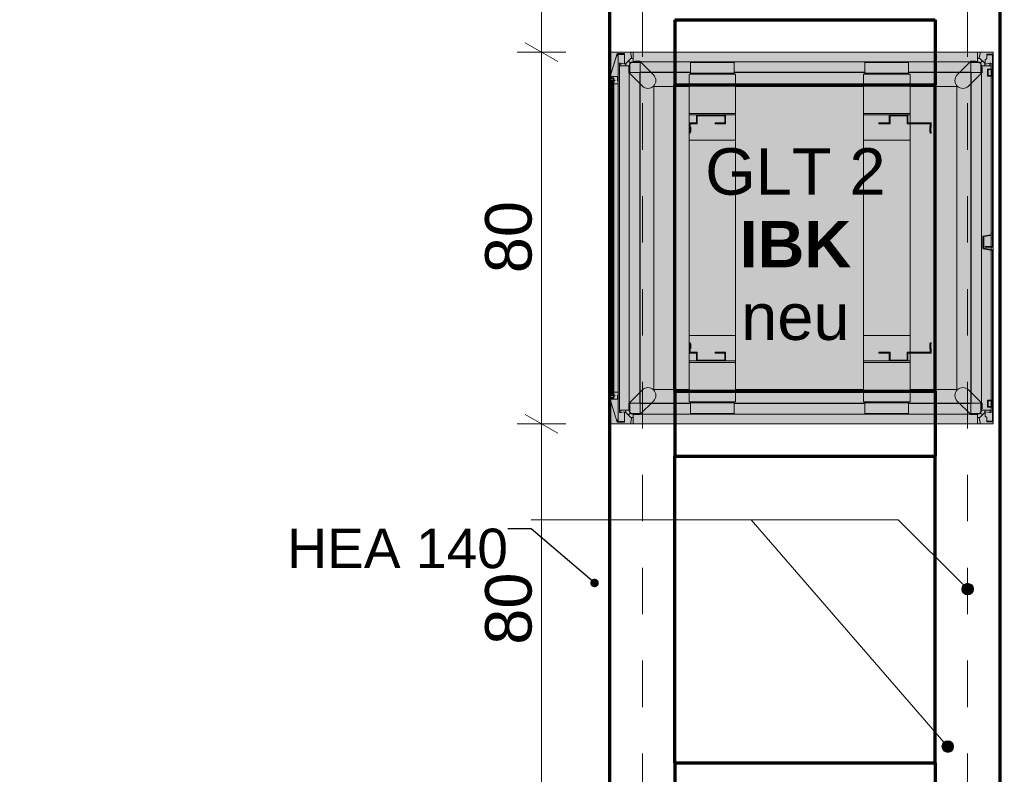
# Model space of a CAD drawing. Header units: metres. Extents: x -4 to 100, y -11 to 17.
# Tile 314 of 656: x 34.23 to 36.35, y 1.85 to 3.47. Entities that reach past the tile are written whole.
import ezdxf

# ---------------------------------------------------------------- set-up
doc = ezdxf.new("R2010")
doc.units = ezdxf.units.M
doc.header["$MEASUREMENT"] = 0
doc.linetypes.add('Achse', pattern=[0.2, 0.1, -0.05, 0, -0.05])
doc.linetypes.add('Wipeout_Contour', pattern=[1, 0, -1])
for name, color, linetype in [('152 - Bemaßung_ Beschriftung.Ausbau', 7, 'Continuous'), ('653 - Abdeckung.TB Verkofferung', 7, 'Continuous'), ('Neubau_152 - Bemaßung_ Beschriftung.Ausbau', 7, 'Continuous'), ('Neubau_612 - Struktur.Stahlbau', 7, 'Continuous'), ('Neubau_701 - Einrichtung.Möbel', 7, 'Continuous')]:
    doc.layers.add(name, color=color, linetype=linetype)
doc.styles.add('ERSTELLTER_STIL_2', font='txt')
doc.dimstyles.new('ERSTELLTER_STIL__3', dxfattribs={"dimtxt": 0.1, "dimasz": 0.0532, "dimexe": 0.18, "dimexo": 0.0625, "dimgap": 0, "dimtad": 1, "dimzin": 0, "dimdsep": 46, "dimtxsty": 'ERSTELLTER_STIL_2', "dimblk": 'ARROWHEAD_2', "dimblk1": 'ARROWHEAD_2', "dimblk2": 'ARROWHEAD_2', "dimcen": 0.09, "dimse1": 1, "dimse2": 1, "dimclrd": 7, "dimclre": 7, "dimclrt": 7, "dimazin": 0, "dimtfac": 1, "dimtdec": 4, "dimtmove": 0, "dimatfit": 3, "dimfxl": 1, "dimtolj": 1, "dimtzin": 0, "dimarcsym": 0})
doc.dimstyles.new('ERSTELLTER_STIL__5', dxfattribs={"dimtxt": 0.1, "dimasz": 0.0532, "dimexe": 0.18, "dimexo": 0.0625, "dimgap": 0, "dimtad": 1, "dimtih": 1, "dimtoh": 1, "dimzin": 0, "dimdsep": 46, "dimtxsty": 'ERSTELLTER_STIL_2', "dimblk": 'ARROWHEAD_2', "dimblk1": 'ARROWHEAD_2', "dimblk2": 'ARROWHEAD_2', "dimcen": 0.09, "dimse1": 1, "dimse2": 1, "dimclrd": 7, "dimclre": 7, "dimclrt": 7, "dimazin": 0, "dimtfac": 1, "dimtdec": 4, "dimtmove": 0, "dimatfit": 3, "dimfxl": 1, "dimtolj": 1, "dimtzin": 0, "dimarcsym": 0})
doc.dimstyles.new('ERSTELLTER_STIL__8', dxfattribs={"dimtxt": 0.18, "dimasz": 0.03648, "dimexe": 0.18, "dimexo": 0.0625, "dimgap": 0, "dimtad": 0, "dimtih": 1, "dimtoh": 1, "dimdec": 4, "dimzin": 0, "dimdsep": 46, "dimcen": 0.09, "dimadec": 0, "dimazin": 0, "dimtfac": 1, "dimtdec": 4, "dimtmove": 0, "dimatfit": 3, "dimldrblk": 'ARROWHEAD_11', "dimfxl": 1, "dimtolj": 1, "dimtzin": 0, "dimarcsym": 0})

# ---------------------------------------------------------------- blocks, each defined once
blk = doc.blocks.new('ARROWHEAD_11')
at = {"color": 0, "linetype": 'Continuous', "lineweight": 0}
blk.add_line((0, 0), (-1, 0), dxfattribs=at)
at = {"color": 0, "linetype": 'Continuous', "lineweight": 0, "const_width": 0.25, "flags": 128}
blk.add_lwpolyline([(-0.125, 0, 1), (0.125, 0, 1)], format="xyb", close=True, dxfattribs=at)
blk = doc.blocks.new('*D494')
at = {"layer": '152 - Bemaßung_ Beschriftung.Ausbau', "color": 7, "linetype": 'Continuous', "lineweight": 5}
for p, q in [((29.42, -4.6125), (29.42, -4.5075)), ((29.2802, -4.525), (29.2398, -4.595)), ((29.4402, -4.525), (29.3998, -4.595)), ((29.26, -4.56), (29.42, -4.56)), ((29.42, -4.56), (36.46, -4.56))]:
    blk.add_line(p, q, dxfattribs=at)
blk = doc.blocks.new('ARROWHEAD_2')
at = {"color": 0, "linetype": 'Continuous', "lineweight": 0}
for p, q in [((-0.378, -0.655), (0.378, 0.655)), ((0, 0), (-1, 0))]:
    blk.add_line(p, q, dxfattribs=at)
blk = doc.blocks.new('*D495')
at = {"layer": '152 - Bemaßung_ Beschriftung.Ausbau', "color": 7, "linetype": 'Continuous', "lineweight": 5}
for p, q in [((36.46, -4.6125), (36.46, -4.5075)), ((29.4402, -4.525), (29.3998, -4.595)), ((36.4802, -4.525), (36.4398, -4.595)), ((29.42, -4.56), (36.46, -4.56)), ((36.46, -4.56), (36.6, -4.56))]:
    blk.add_line(p, q, dxfattribs=at)
at = {"layer": '152 - Bemaßung_ Beschriftung.Ausbau', "color": 7, "lineweight": 5, "char_height": 0.1, "attachment_point": 7, "style": 'ERSTELLTER_STIL_2'}
for s, insert in [('\\A1;{\\pql;\\fArial|b0|i0|c0|p38;7,04}', (32.7311, -4.54)), ('\\A1;{\\pql;\\fArial|b0|i0|c0|p38;14}', (36.288, -4.54))]:
    blk.add_mtext(s, dxfattribs=dict(at, insert=insert))
blk = doc.blocks.new('*D651')
at = {"layer": '152 - Bemaßung_ Beschriftung.Ausbau', "color": 7, "linetype": 'Continuous', "lineweight": 5}
for p, q in [((36.27, 0.8656), (36.27, 0.9706)), ((36.46, 0.8656), (36.46, 0.9706)), ((36.2902, 0.9531), (36.2498, 0.8831)), ((36.4398, 0.8831), (36.4802, 0.9531)), ((36.27, 0.9181), (36.46, 0.9181)), ((36.46, 0.9181), (36.4942, 0.9181))]:
    blk.add_line(p, q, dxfattribs=at)
blk = doc.blocks.new('*D659')
at = {"layer": '152 - Bemaßung_ Beschriftung.Ausbau', "color": 7, "linetype": 'Continuous', "lineweight": 5}
for p, q in [((35.318, 2.6202), (35.388, 2.5798)), ((35.4055, 2.6), (35.3005, 2.6)), ((35.353, 1.8), (35.353, 2.6)), ((35.318, 1.8202), (35.388, 1.7798)), ((35.4055, 1.8), (35.3005, 1.8))]:
    blk.add_line(p, q, dxfattribs=at)
at = {"layer": '152 - Bemaßung_ Beschriftung.Ausbau', "color": 7, "lineweight": 5, "insert": (35.333, 2.1241), "char_height": 0.1, "attachment_point": 7, "rotation": 90, "style": 'ERSTELLTER_STIL_2'}
blk.add_mtext('\\A1;{\\pql;\\fArial|b0|i0|c0|p38;80}', dxfattribs=at)
blk = doc.blocks.new('*D660')
at = {"layer": '152 - Bemaßung_ Beschriftung.Ausbau', "color": 7, "linetype": 'Continuous', "lineweight": 5}
for p, q in [((35.318, 3.4202), (35.388, 3.3798)), ((35.4055, 3.4), (35.3005, 3.4)), ((35.353, 2.6), (35.353, 3.4)), ((35.318, 2.6202), (35.388, 2.5798)), ((35.4055, 2.6), (35.3005, 2.6))]:
    blk.add_line(p, q, dxfattribs=at)
at = {"layer": '152 - Bemaßung_ Beschriftung.Ausbau', "color": 7, "lineweight": 5, "insert": (35.333, 2.9241), "char_height": 0.1, "attachment_point": 7, "rotation": 90, "style": 'ERSTELLTER_STIL_2'}
blk.add_mtext('\\A1;{\\pql;\\fArial|b0|i0|c0|p38;80}', dxfattribs=at)
blk = doc.blocks.new('*D661')
at = {"layer": '152 - Bemaßung_ Beschriftung.Ausbau', "color": 7, "linetype": 'Continuous', "lineweight": 5}
for p, q in [((35.318, 4.2202), (35.388, 4.1798)), ((35.4055, 4.2), (35.3005, 4.2)), ((35.353, 3.4), (35.353, 4.2)), ((35.318, 3.4202), (35.388, 3.3798)), ((35.4055, 3.4), (35.3005, 3.4))]:
    blk.add_line(p, q, dxfattribs=at)
at = {"layer": '152 - Bemaßung_ Beschriftung.Ausbau', "color": 7, "lineweight": 5, "insert": (35.333, 3.7241), "char_height": 0.1, "attachment_point": 7, "rotation": 90, "style": 'ERSTELLTER_STIL_2'}
blk.add_mtext('\\A1;{\\pql;\\fArial|b0|i0|c0|p38;80}', dxfattribs=at)
blk = doc.blocks.new('*D667')
at = {"layer": '152 - Bemaßung_ Beschriftung.Ausbau', "color": 7, "linetype": 'Continuous', "lineweight": 5}
for p, q in [((32.2106, 5.2102), (32.2806, 5.1698)), ((32.2981, 5.19), (32.1931, 5.19)), ((32.2456, 3.39), (32.2456, 5.19)), ((32.2106, 3.4102), (32.2806, 3.3698)), ((32.2981, 3.39), (32.1931, 3.39))]:
    blk.add_line(p, q, dxfattribs=at)
at = {"layer": '152 - Bemaßung_ Beschriftung.Ausbau', "color": 7, "lineweight": 5, "insert": (32.2256, 4.157), "char_height": 0.1, "attachment_point": 7, "rotation": 90, "style": 'ERSTELLTER_STIL_2'}
blk.add_mtext('\\A1;{\\pql;\\fArial|b0|i0|c0|p38;1,80}', dxfattribs=at)
blk = doc.blocks.new('*D669')
at = {"layer": '152 - Bemaßung_ Beschriftung.Ausbau', "color": 7, "linetype": 'Continuous', "lineweight": 5}
for p, q in [((34.2097, 5.8083), (34.1397, 5.8487)), ((34.1747, 5.8285), (34.1747, 5.8627)), ((34.2272, 5.8285), (34.1222, 5.8285)), ((34.1747, 0.255), (34.1747, 5.8285)), ((34.2272, 0.255), (34.1222, 0.255)), ((34.1397, 0.2752), (34.2097, 0.2348)), ((34.1747, 0.2208), (34.1747, 0.255))]:
    blk.add_line(p, q, dxfattribs=at)
at = {"layer": '152 - Bemaßung_ Beschriftung.Ausbau', "color": 7, "lineweight": 5, "insert": (34.1741, 2.8586), "char_height": 0.1, "attachment_point": 7, "rotation": 90, "style": 'ERSTELLTER_STIL_2'}
blk.add_mtext('\\A1;{\\pql;\\fArial|b0|i0|c0|p38;5,57\\fArial|b0|i0|c0|p38;\\A1{\\H.66x;\\S35^  ;}}', dxfattribs=at)
blk = doc.blocks.new('*D713')
at = {"layer": '152 - Bemaßung_ Beschriftung.Ausbau', "color": 7, "linetype": 'Continuous', "lineweight": 5}
for p, q in [((45.7803, 0.245), (45.7803, 3.72)), ((45.7453, 0.2652), (45.8153, 0.2248)), ((45.8328, 0.245), (45.7278, 0.245)), ((45.7803, 0.005), (45.7803, 0.245)), ((45.7453, 0.0252), (45.8153, -0.0152)), ((45.8328, 0.005), (45.7278, 0.005)), ((45.7803, -0.07), (45.7803, 0.005))]:
    blk.add_line(p, q, dxfattribs=at)
at = {"color": 254, "linetype": 'Wipeout_Contour', "lineweight": 0, "ltscale": 182.403055}
blk.add_wipeout([(45.6694, -0.1053), (45.6694, 0.0635), (45.5265, 0.0635), (45.5265, -0.1053)], dxfattribs=at).dxf.layer = '152 - Bemaßung_ Beschriftung.Ausbau'
at = {"color": 254, "linetype": 'Wipeout_Contour', "lineweight": 0, "ltscale": 182.853328}
blk.add_wipeout([(45.7791, 0.0304), (45.7791, 0.2196), (45.6416, 0.2196), (45.6416, 0.0304)], dxfattribs=at).dxf.layer = '152 - Bemaßung_ Beschriftung.Ausbau'
at = {"layer": '152 - Bemaßung_ Beschriftung.Ausbau', "color": 7, "lineweight": 5, "insert": (45.7603, 0.0491), "char_height": 0.1, "attachment_point": 7, "rotation": 90, "style": 'ERSTELLTER_STIL_2'}
blk.add_mtext('\\A1;{\\pql;\\fArial|b0|i0|c0|p38;24}', dxfattribs=at)
blk = doc.blocks.new('*D714')
at = {"layer": '152 - Bemaßung_ Beschriftung.Ausbau', "color": 7, "linetype": 'Continuous', "lineweight": 5}
for p, q in [((45.7453, 3.7402), (45.8153, 3.6998)), ((45.8328, 3.72), (45.7278, 3.72)), ((45.7803, 0.245), (45.7803, 3.72)), ((45.7453, 0.2652), (45.8153, 0.2248))]:
    blk.add_line(p, q, dxfattribs=at)
at = {"layer": '152 - Bemaßung_ Beschriftung.Ausbau', "color": 7, "lineweight": 5, "char_height": 0.1, "attachment_point": 7, "rotation": 90, "style": 'ERSTELLTER_STIL_2'}
for s, insert in [('\\A1;{\\pql;\\fArial|b0|i0|c0|p38;17\\fArial|b0|i0|c0|p38;\\A1{\\H.66x;\\S5^  ;}}', (45.7614, 3.4979)), ('\\A1;{\\pql;\\fArial|b0|i0|c0|p38;3,47\\fArial|b0|i0|c0|p38;\\A1{\\H.66x;\\S5^  ;}}', (45.7797, 1.7235))]:
    blk.add_mtext(s, dxfattribs=dict(at, insert=insert))

msp = doc.modelspace()

# ---------------------------------------------------------------- hatches: boundary and pattern name
at = {"layer": '152 - Bemaßung_ Beschriftung.Ausbau', "linetype": 'Continuous', "lineweight": 9}
for points in [[(36.2575, 2.2439), (36.2584, 2.2391), (36.2612, 2.2351), (36.2652, 2.2324), (36.27, 2.2314), (36.2748, 2.2324), (36.2788, 2.2351), (36.2815, 2.2391), (36.2825, 2.2439), (36.2815, 2.2487), (36.2788, 2.2528), (36.2748, 2.2555), (36.27, 2.2564), (36.2652, 2.2555), (36.2612, 2.2528), (36.2584, 2.2487)], [(36.2147, 1.9048), (36.2156, 1.9), (36.2183, 1.896), (36.2224, 1.8933), (36.2272, 1.8923), (36.2319, 1.8933), (36.236, 1.896), (36.2387, 1.9), (36.2397, 1.9048), (36.2387, 1.9096), (36.236, 1.9136), (36.2319, 1.9164), (36.2272, 1.9173), (36.2224, 1.9164), (36.2183, 1.9136), (36.2156, 1.9096)]]:
    msp.add_hatch(color=1, dxfattribs=at).paths.add_polyline_path(points)
at = {"layer": '653 - Abdeckung.TB Verkofferung', "linetype": 'Continuous', "lineweight": 0, "true_color": 0x1c1c1c}
msp.add_hatch(color=250, dxfattribs=at).paths.add_polyline_path([(35.4991, 3.4), (36.325, 3.4), (36.325, 2.6), (35.4991, 2.6)])
at = {"layer": '653 - Abdeckung.TB Verkofferung', "linetype": 'Continuous', "lineweight": 13, "true_color": 0x737373}
for points in [[(35.594, 3.351), (35.5648, 3.3803), (35.5547, 3.3803, 0.442652), (35.5407, 3.367), (35.5407, 3.3562), (35.57, 3.327, 1)], [(36.2476, 3.351), (36.2769, 3.3803), (36.287, 3.3803, -0.442652), (36.3009, 3.367), (36.3009, 3.3562), (36.2717, 3.327, -1)], [(35.594, 2.6489), (35.5648, 2.6196), (35.5547, 2.6196, -0.442652), (35.5407, 2.6329), (35.5407, 2.6437), (35.57, 2.6729, -1)], [(36.2476, 2.6489), (36.2769, 2.6196), (36.287, 2.6196, 0.442652), (36.3009, 2.6329), (36.3009, 2.6437), (36.2717, 2.6729, 1)]]:
    msp.add_hatch(color=8, dxfattribs=at).paths.add_polyline_path(points)

# ---------------------------------------------------------------- linework, layer by layer
at = {"layer": '152 - Bemaßung_ Beschriftung.Ausbau', "color": 1, "linetype": 'Continuous', "lineweight": 9, "flags": 128}
for points in [[(35.3308, 2.3934), (36.1205, 2.3934), (36.2612, 2.2528)], [(35.8043, 2.3934), (36.219, 1.9143)]]:
    msp.add_lwpolyline(points, dxfattribs=at)
at = {"layer": '152 - Bemaßung_ Beschriftung.Ausbau', "color": 1, "linetype": 'Continuous', "lineweight": 9}
for centre in [(36.27, 2.2439), (36.2272, 1.9048)]:
    msp.add_circle(centre, 0.0125, dxfattribs=at)
at = {"layer": '653 - Abdeckung.TB Verkofferung', "color": 1, "linetype": 'Continuous', "lineweight": 18, "flags": 128}
msp.add_lwpolyline([(35.4991, 3.4), (36.325, 3.4), (36.325, 2.6), (35.4991, 2.6)], close=True, dxfattribs=at)
for points in [[(35.594, 3.351), (35.5648, 3.3803), (35.5547, 3.3803, 0.442652), (35.5407, 3.367), (35.5407, 3.3562), (35.57, 3.327, 1)], [(36.2476, 3.351), (36.2769, 3.3803), (36.287, 3.3803, -0.442652), (36.3009, 3.367), (36.3009, 3.3562), (36.2717, 3.327, -1)], [(35.594, 2.6489), (35.5648, 2.6196), (35.5547, 2.6196, -0.442652), (35.5407, 2.6329), (35.5407, 2.6437), (35.57, 2.6729, -1)], [(36.2476, 2.6489), (36.2769, 2.6196), (36.287, 2.6196, 0.442652), (36.3009, 2.6329), (36.3009, 2.6437), (36.2717, 2.6729, 1)]]:
    msp.add_lwpolyline(points, format="xyb", close=True, dxfattribs=at)
at = {"layer": 'Neubau_612 - Struktur.Stahlbau', "color": 1, "linetype": 'Continuous', "lineweight": 70}
for p, q in [((35.5, 0.39), (35.5, 5.41)), ((36.34, 0.39), (36.34, 5.41)), ((35.64, 3.47), (36.2, 3.47)), ((35.64, 3.47), (35.64, 3.33)), ((36.2, 3.47), (36.2, 3.33)), ((35.64, 2.67), (35.64, 3.33)), ((35.64, 3.33), (36.2, 3.33)), ((36.2, 2.67), (36.2, 3.33)), ((35.64, 2.67), (36.2, 2.67)), ((35.64, 2.67), (35.64, 2.53)), ((36.2, 2.67), (36.2, 2.53)), ((35.64, 1.87), (35.64, 2.53)), ((35.64, 2.53), (36.2, 2.53)), ((36.2, 1.87), (36.2, 2.53)), ((35.64, 1.87), (36.2, 1.87)), ((35.64, 1.87), (35.64, 1.73)), ((36.2, 1.87), (36.2, 1.73))]:
    msp.add_line(p, q, dxfattribs=at)
at = {"layer": 'Neubau_612 - Struktur.Stahlbau', "color": 1, "linetype": 'Achse', "lineweight": 9}
for p, q in [((35.57, 0.39), (35.57, 5.41)), ((36.27, 0.39), (36.27, 5.41)), ((35.57, 3.4), (36.27, 3.4)), ((35.57, 2.6), (36.27, 2.6))]:
    msp.add_line(p, q, dxfattribs=at)
at = {"layer": 'Neubau_701 - Einrichtung.Möbel', "color": 1, "linetype": 'Continuous', "lineweight": 13}
for p, q in [((35.5158, 3.3971), (35.4991, 3.3436)), ((35.5316, 3.3971), (35.5158, 3.3971)), ((35.5158, 3.3971), (35.5158, 3.3971)), ((35.5181, 3.3951), (35.5181, 3.3921)), ((35.5311, 3.3951), (35.5316, 3.3951)), ((35.5316, 3.3971), (35.5316, 3.3951)), ((35.5316, 3.3746), (35.5316, 3.3951)), ((36.2915, 3.4), (35.5501, 3.4)), ((36.311, 3.3864), (36.311, 3.3943)), ((36.3145, 3.3943), (36.3145, 3.3958)), ((36.325, 3.3958), (36.325, 3.3437)), ((35.5211, 2.629), (35.5211, 3.3709)), ((35.5238, 3.376), (35.5238, 3.3709)), ((35.5347, 3.3709), (35.5347, 3.376)), ((35.5399, 3.3812), (35.5431, 3.378)), ((35.5651, 3.378), (35.5431, 3.378)), ((35.5431, 3.378), (35.5431, 3.3559)), ((35.5438, 3.3758), (35.5431, 3.3747)), ((35.5452, 3.3772), (35.5438, 3.3758)), ((35.5457, 3.387), (35.5451, 3.3864)), ((35.5501, 3.3864), (35.5451, 3.3864)), ((35.5463, 3.378), (35.5452, 3.3772)), ((35.5651, 3.3795), (36.2765, 3.3795)), ((35.6737, 3.3549), (35.6737, 3.378)), ((35.7677, 3.378), (35.6737, 3.378)), ((35.7677, 3.3549), (35.7677, 3.378)), ((36.0489, 3.3549), (36.0489, 3.378)), ((36.143, 3.378), (36.0489, 3.378)), ((36.143, 3.378), (36.143, 3.3549)), ((36.2986, 3.378), (36.2765, 3.378)), ((36.2966, 3.3864), (36.2915, 3.3864)), ((36.2964, 3.3772), (36.2953, 3.378)), ((36.2978, 3.3758), (36.2964, 3.3772)), ((36.2986, 3.3747), (36.2978, 3.3758)), ((36.3017, 3.3812), (36.2986, 3.378)), ((36.2986, 3.3559), (36.2986, 3.378)), ((36.3076, 3.3753), (36.3069, 3.376)), ((36.3069, 3.3709), (36.3069, 3.376)), ((36.311, 3.3864), (36.308, 3.3834)), ((36.308, 3.3834), (36.308, 3.3749)), ((36.3178, 3.376), (36.3178, 3.3709)), ((36.3206, 3.3709), (36.3206, 3.3637)), ((35.5416, 2.644), (35.5416, 3.3559)), ((35.5643, 3.3559), (35.5651, 3.3559)), ((35.5643, 2.644), (35.5643, 3.3559)), ((35.5651, 3.3567), (35.6737, 3.3567)), ((35.5651, 3.3559), (35.5651, 3.3567)), ((35.5651, 3.3559), (35.6737, 3.3559)), ((35.5651, 2.644), (35.5651, 3.3559)), ((35.6707, 3.3529), (35.6737, 3.3529)), ((35.6707, 3.2678), (35.6707, 3.3529)), ((35.6737, 3.3529), (35.6737, 3.3549)), ((35.7677, 3.3549), (35.6737, 3.3549)), ((35.7677, 3.3529), (35.6737, 3.3529)), ((35.7677, 3.3567), (36.0489, 3.3567)), ((35.7677, 3.3559), (36.0489, 3.3559)), ((35.7677, 3.3549), (35.7677, 3.3529)), ((35.7707, 3.3529), (35.7677, 3.3529)), ((35.7707, 3.2678), (35.7707, 3.3529)), ((36.0489, 3.3529), (36.0459, 3.3529)), ((36.0459, 3.3529), (36.0459, 3.2678)), ((36.0489, 3.3529), (36.0489, 3.3549)), ((36.143, 3.3549), (36.0489, 3.3549)), ((36.0489, 3.3529), (36.143, 3.3529)), ((36.143, 3.3567), (36.2765, 3.3567)), ((36.143, 3.3559), (36.2765, 3.3559)), ((36.143, 3.3549), (36.143, 3.3529)), ((36.146, 3.3529), (36.143, 3.3529)), ((36.146, 3.3529), (36.146, 3.2678)), ((36.2765, 3.3567), (36.2765, 3.3559)), ((36.2765, 3.3559), (36.2773, 3.3559)), ((36.2765, 3.3559), (36.2765, 2.644)), ((36.2773, 3.3559), (36.2773, 2.644)), ((36.3001, 3.3559), (36.3001, 2.644)), ((36.3206, 3.3625), (36.3206, 3.35)), ((36.3206, 3.3487), (36.3206, 3.01)), ((36.3235, 3.3637), (36.3235, 3.3487)), ((35.4991, 3.3436), (35.4991, 3.3316)), ((35.4996, 3.3316), (35.4991, 3.3316)), ((35.4996, 2.6687), (35.4996, 3.3316)), ((35.5011, 3.3335), (35.5011, 3.3436)), ((35.5011, 2.6687), (35.5011, 3.3316)), ((35.5033, 3.3396), (35.5033, 3.3299)), ((35.5048, 3.3327), (35.5048, 3.3396)), ((35.5048, 3.3327), (35.5048, 3.3095)), ((35.5071, 3.3335), (35.5071, 3.3436)), ((35.5071, 3.3328), (35.5071, 3.3335)), ((35.5071, 3.3316), (35.5071, 2.6687)), ((35.5181, 3.3321), (35.5086, 3.3321)), ((35.5086, 3.3316), (35.5086, 2.6687)), ((35.5181, 3.3321), (35.5181, 3.3386)), ((35.5181, 3.3321), (35.5181, 2.6682)), ((36.3235, 3.3437), (36.3235, 3.0323)), ((36.3248, 3.3437), (36.3238, 3.3437)), ((36.3238, 3.3414), (36.3248, 3.3414)), ((36.3248, 3.3368), (36.3238, 3.3368)), ((36.3248, 3.3362), (36.3238, 3.3362)), ((36.3238, 3.3339), (36.3248, 3.3339)), ((36.3248, 3.3292), (36.3238, 3.3292)), ((36.3248, 3.3269), (36.3238, 3.3269)), ((36.325, 3.0323), (36.325, 3.3437)), ((35.5946, 2.6736), (35.5946, 3.3264)), ((35.6707, 3.3264), (35.5946, 3.3264)), ((36.0459, 3.3264), (35.7707, 3.3264)), ((36.247, 3.3264), (36.146, 3.3264)), ((36.247, 3.3264), (36.247, 2.6736)), ((36.3238, 3.3263), (36.3248, 3.3263)), ((36.3248, 3.3217), (36.3238, 3.3217)), ((36.3248, 3.3211), (36.3238, 3.3211)), ((36.3238, 3.3188), (36.3248, 3.3188)), ((36.3248, 3.3141), (36.3238, 3.3141)), ((36.3248, 3.3118), (36.3238, 3.3118)), ((36.3238, 3.3112), (36.3248, 3.3112)), ((36.3248, 3.3066), (36.3238, 3.3066)), ((36.3248, 3.306), (36.3238, 3.306)), ((36.3238, 3.3037), (36.3248, 3.3037)), ((36.3248, 3.2991), (36.3238, 3.2991)), ((36.3238, 3.2967), (36.3248, 3.2967)), ((36.3238, 3.2961), (36.3248, 3.2961)), ((36.3238, 3.2915), (36.3248, 3.2915)), ((36.3238, 3.2909), (36.3248, 3.2909)), ((36.3248, 3.2886), (36.3238, 3.2886)), ((35.6707, 3.2678), (35.7707, 3.2678)), ((35.6707, 3.2678), (35.6707, 3.2648)), ((35.6707, 3.2648), (35.6862, 3.2648)), ((35.6707, 3.2648), (35.6707, 3.2102)), ((35.7492, 3.2648), (35.7707, 3.2648)), ((35.7707, 3.2648), (35.7707, 3.2678)), ((35.7707, 3.2648), (35.7707, 3.2102)), ((36.0459, 3.2678), (36.146, 3.2678)), ((36.0459, 3.2678), (36.0459, 3.2648)), ((36.0459, 3.2648), (36.1014, 3.2648)), ((36.0459, 3.2648), (36.0459, 3.2102)), ((36.1415, 3.2648), (36.146, 3.2648)), ((36.146, 3.2648), (36.146, 3.2678)), ((36.146, 3.2648), (36.146, 3.2478)), ((36.3238, 3.284), (36.3248, 3.284)), ((36.3238, 3.2817), (36.3248, 3.2817)), ((36.146, 3.2458), (36.146, 3.2102)), ((35.6732, 3.239), (35.6732, 3.2275)), ((36.1895, 3.2275), (36.1895, 3.239)), ((35.7707, 3.2102), (35.6707, 3.2102)), ((35.6707, 2.7897), (35.6707, 3.2102)), ((35.7707, 2.7897), (35.7707, 3.2102)), ((36.146, 3.2102), (36.0459, 3.2102)), ((36.0459, 3.2102), (36.0459, 2.7897)), ((36.146, 3.2102), (36.146, 2.7897)), ((36.325, 3.0323), (36.325, 2.9803)), ((36.3235, 3.01), (36.3235, 2.9995)), ((36.3206, 2.9995), (36.3206, 2.9818)), ((36.3206, 2.9803), (36.3206, 2.9749)), ((36.3206, 2.9733), (36.3206, 2.6507)), ((36.3235, 2.9744), (36.3234, 2.9744)), ((36.3235, 2.9818), (36.3235, 2.9803)), ((36.3235, 2.9743), (36.3235, 2.9744)), ((36.3235, 2.9744), (36.325, 2.9744)), ((36.325, 2.9716), (36.3235, 2.9716)), ((36.325, 2.9741), (36.325, 2.9744)), ((36.325, 2.9716), (36.325, 2.9223)), ((36.3235, 2.6563), (36.3235, 2.9223)), ((36.325, 2.6563), (36.325, 2.9223)), ((35.6707, 2.7352), (35.6707, 2.7897)), ((35.6707, 2.7897), (35.7707, 2.7897)), ((35.7707, 2.7352), (35.7707, 2.7897)), ((36.0459, 2.7352), (36.0459, 2.7897)), ((36.0459, 2.7897), (36.146, 2.7897)), ((36.146, 2.7542), (36.146, 2.7897)), ((35.6732, 2.7725), (35.6732, 2.7609)), ((36.1895, 2.7609), (36.1895, 2.7725)), ((35.6862, 2.7352), (35.6707, 2.7352)), ((35.6707, 2.7352), (35.6707, 2.7321)), ((35.7707, 2.7352), (35.7492, 2.7352)), ((35.7707, 2.7321), (35.7707, 2.7352)), ((36.1014, 2.7352), (36.0459, 2.7352)), ((36.0459, 2.7352), (36.0459, 2.7321)), ((36.146, 2.7352), (36.1415, 2.7352)), ((36.146, 2.7352), (36.146, 2.7522)), ((36.146, 2.7321), (36.146, 2.7352)), ((35.7707, 2.7321), (35.6707, 2.7321)), ((35.6707, 2.647), (35.6707, 2.7321)), ((35.7707, 2.647), (35.7707, 2.7321)), ((36.146, 2.7321), (36.0459, 2.7321)), ((36.0459, 2.7321), (36.0459, 2.647)), ((36.146, 2.7321), (36.146, 2.647)), ((36.3248, 2.7183), (36.3238, 2.7183)), ((36.3248, 2.716), (36.3238, 2.716)), ((36.3248, 2.7114), (36.3238, 2.7114)), ((36.3238, 2.7091), (36.3248, 2.7091)), ((36.3248, 2.7085), (36.3238, 2.7085)), ((36.3248, 2.7038), (36.3238, 2.7038)), ((36.3248, 2.7032), (36.3238, 2.7032)), ((36.3248, 2.7009), (36.3238, 2.7009)), ((36.3248, 2.6963), (36.3238, 2.6963)), ((36.3238, 2.694), (36.3248, 2.694)), ((36.3238, 2.6934), (36.3248, 2.6934)), ((35.6707, 2.6736), (35.5946, 2.6736)), ((36.0459, 2.6736), (35.7707, 2.6736)), ((36.247, 2.6736), (36.146, 2.6736)), ((36.3248, 2.6887), (36.3238, 2.6887)), ((36.3248, 2.6881), (36.3238, 2.6881)), ((36.3238, 2.6858), (36.3248, 2.6858)), ((36.3248, 2.6812), (36.3238, 2.6812)), ((36.3238, 2.6789), (36.3248, 2.6789)), ((36.3248, 2.6783), (36.3238, 2.6783)), ((36.3248, 2.6737), (36.3238, 2.6737)), ((36.3248, 2.673), (36.3238, 2.673)), ((36.3248, 2.6707), (36.3238, 2.6707)), ((35.4996, 2.6687), (35.4991, 2.6687)), ((35.4991, 2.6687), (35.4991, 2.6567)), ((35.4991, 2.6567), (35.4991, 2.6567)), ((35.4991, 2.6567), (35.5158, 2.6031)), ((35.5011, 2.6567), (35.5011, 2.6668)), ((35.5071, 2.6567), (35.5071, 2.6668)), ((35.5086, 2.6682), (35.5181, 2.6682)), ((35.5181, 2.6682), (35.5181, 2.6617)), ((36.3206, 2.6495), (36.3206, 2.637)), ((36.3235, 2.6357), (36.3235, 2.6507)), ((36.3248, 2.6661), (36.3238, 2.6661)), ((36.3238, 2.6638), (36.3248, 2.6638)), ((36.3248, 2.6632), (36.3238, 2.6632)), ((36.3248, 2.6586), (36.3238, 2.6586)), ((36.3238, 2.6563), (36.3248, 2.6563)), ((36.325, 2.6563), (36.325, 2.6042)), ((35.5238, 2.629), (35.5238, 2.624)), ((35.5347, 2.629), (35.5347, 2.624)), ((35.5431, 2.644), (35.5431, 2.622)), ((35.5651, 2.644), (35.5643, 2.644)), ((35.5651, 2.6433), (35.5651, 2.644)), ((35.5651, 2.644), (35.6737, 2.644)), ((35.6737, 2.6433), (35.5651, 2.6433)), ((35.6707, 2.647), (35.6737, 2.647)), ((35.6737, 2.645), (35.6737, 2.647)), ((35.7677, 2.647), (35.6737, 2.647)), ((35.6737, 2.622), (35.6737, 2.645)), ((35.6737, 2.645), (35.7677, 2.645)), ((35.7677, 2.647), (35.7707, 2.647)), ((35.7677, 2.647), (35.7677, 2.645)), ((35.7677, 2.645), (35.7677, 2.622)), ((35.7677, 2.644), (36.0489, 2.644)), ((36.0489, 2.6433), (35.7677, 2.6433)), ((36.0459, 2.647), (36.0489, 2.647)), ((36.0489, 2.647), (36.143, 2.647)), ((36.0489, 2.645), (36.0489, 2.647)), ((36.0489, 2.622), (36.0489, 2.645)), ((36.0489, 2.645), (36.143, 2.645)), ((36.146, 2.647), (36.143, 2.647)), ((36.143, 2.647), (36.143, 2.645)), ((36.143, 2.645), (36.143, 2.622)), ((36.143, 2.644), (36.2765, 2.644)), ((36.2765, 2.6433), (36.143, 2.6433)), ((36.2765, 2.644), (36.2773, 2.644)), ((36.2765, 2.644), (36.2765, 2.6433)), ((36.2986, 2.622), (36.2986, 2.644)), ((36.3069, 2.624), (36.3069, 2.629)), ((36.3178, 2.629), (36.3178, 2.624)), ((36.3206, 2.6357), (36.3206, 2.629)), ((35.5181, 2.6081), (35.5181, 2.6051)), ((35.5316, 2.6051), (35.5316, 2.6254)), ((35.5431, 2.622), (35.5399, 2.6188)), ((35.5431, 2.6252), (35.5438, 2.6241)), ((35.5431, 2.622), (35.5651, 2.622)), ((35.5438, 2.6241), (35.5452, 2.6228)), ((35.5451, 2.6136), (35.5457, 2.613)), ((35.5451, 2.6136), (35.5501, 2.6136)), ((35.5452, 2.6228), (35.5463, 2.622)), ((36.2765, 2.6205), (35.5651, 2.6205)), ((35.6737, 2.622), (35.7677, 2.622)), ((36.0489, 2.622), (36.143, 2.622)), ((36.2765, 2.622), (36.2986, 2.622)), ((36.2915, 2.6136), (36.2966, 2.6136)), ((36.2953, 2.622), (36.2964, 2.6228)), ((36.2964, 2.6228), (36.2978, 2.6242)), ((36.2978, 2.6242), (36.2986, 2.6252)), ((36.3017, 2.6188), (36.2986, 2.622)), ((36.3069, 2.624), (36.3076, 2.6246)), ((36.308, 2.6251), (36.308, 2.6166)), ((36.308, 2.6166), (36.311, 2.6136)), ((36.311, 2.6136), (36.311, 2.6057)), ((35.5158, 2.6031), (35.5316, 2.6031)), ((35.5311, 2.6051), (35.5316, 2.6051)), ((35.5316, 2.6031), (35.5316, 2.6051)), ((35.5501, 2.6), (36.2915, 2.6)), ((36.3145, 2.6057), (36.3145, 2.6042))]:
    msp.add_line(p, q, dxfattribs=at)
at = {"layer": 'Neubau_701 - Einrichtung.Möbel', "color": 1, "linetype": 'Continuous', "lineweight": 5}
for p, q in [((35.4996, 3.3436), (35.5161, 3.3966)), ((35.5171, 3.3951), (35.5158, 3.3921)), ((35.5158, 3.3921), (35.5181, 3.3921)), ((35.5158, 3.3921), (35.5158, 3.3921)), ((35.5161, 3.3966), (35.5311, 3.3966)), ((35.5161, 3.3966), (35.5161, 3.3966)), ((35.5181, 3.3951), (35.5171, 3.3951)), ((35.5311, 3.3951), (35.5181, 3.3951)), ((35.5181, 3.3921), (35.5181, 3.3386)), ((35.5311, 3.3966), (35.5311, 3.3951)), ((35.5451, 3.4), (35.5501, 3.4)), ((35.5451, 3.3973), (35.5451, 3.4)), ((35.5467, 3.388), (35.5451, 3.3973)), ((35.5501, 3.4), (35.5501, 3.3795)), ((36.2915, 3.4), (36.2966, 3.4)), ((36.2915, 3.3795), (36.2915, 3.4)), ((36.2966, 3.3973), (36.2949, 3.388)), ((36.2966, 3.4), (36.2966, 3.3973)), ((36.311, 3.3958), (36.3145, 3.3958)), ((36.311, 3.3943), (36.311, 3.3958)), ((36.3145, 3.3943), (36.311, 3.3943)), ((36.3145, 3.3958), (36.325, 3.3958)), ((36.3235, 3.3943), (36.3145, 3.3943)), ((36.3235, 3.3637), (36.3235, 3.3943)), ((35.5211, 3.3709), (35.5211, 3.376)), ((35.5211, 3.376), (35.5238, 3.376)), ((35.5416, 3.3709), (35.5211, 3.3709)), ((35.5238, 3.376), (35.533, 3.3743)), ((35.533, 3.3743), (35.5457, 3.387)), ((35.5416, 3.3559), (35.5416, 3.3709)), ((35.5457, 3.387), (35.5467, 3.388)), ((35.5501, 3.3795), (35.5651, 3.3795)), ((35.5651, 3.3795), (35.5651, 3.3567)), ((36.2765, 3.3795), (36.2915, 3.3795)), ((36.2765, 3.3567), (36.2765, 3.3795)), ((36.2949, 3.388), (36.3076, 3.3753)), ((36.3206, 3.3709), (36.3001, 3.3709)), ((36.3001, 3.3709), (36.3001, 3.3559)), ((36.3076, 3.3753), (36.3086, 3.3743)), ((36.3086, 3.3743), (36.3178, 3.376)), ((36.3178, 3.376), (36.3206, 3.376)), ((36.3206, 3.376), (36.3206, 3.3709)), ((35.5643, 3.3559), (35.5416, 3.3559)), ((35.5651, 3.3567), (35.5643, 3.3559)), ((36.2773, 3.3559), (36.2765, 3.3567)), ((36.3001, 3.3559), (36.2773, 3.3559)), ((36.3125, 3.3637), (36.3235, 3.3637)), ((36.3125, 3.3487), (36.3125, 3.3637)), ((36.3235, 3.3487), (36.3125, 3.3487)), ((36.3223, 3.3625), (36.3138, 3.3625)), ((36.3138, 3.3625), (36.3138, 3.35)), ((36.3138, 3.35), (36.3223, 3.35)), ((36.3223, 3.35), (36.3223, 3.3625)), ((36.3235, 3.3437), (36.3235, 3.3487)), ((35.4996, 3.3316), (35.4996, 3.3436)), ((35.5011, 3.3316), (35.4996, 3.3316)), ((35.5011, 3.3436), (35.5006, 3.3335)), ((35.5006, 3.3335), (35.5011, 3.3335)), ((35.5071, 3.3436), (35.5011, 3.3436)), ((35.5011, 3.3335), (35.5011, 3.3323)), ((35.5011, 3.3323), (35.5011, 3.3316)), ((35.5019, 3.3476), (35.5014, 3.3451)), ((35.5014, 3.3451), (35.5086, 3.3451)), ((35.5014, 3.3451), (35.5014, 3.3451)), ((35.5166, 3.3476), (35.5019, 3.3476)), ((35.5033, 3.3396), (35.5048, 3.3396)), ((35.5033, 3.3299), (35.5033, 3.3396)), ((35.5033, 2.6607), (35.5033, 3.3299)), ((35.5048, 3.3396), (35.5048, 3.3327)), ((35.5048, 3.3327), (35.5048, 3.3095)), ((35.5075, 3.3335), (35.5071, 3.3436)), ((35.5071, 3.3328), (35.5071, 3.3335)), ((35.5071, 3.3335), (35.5075, 3.3335)), ((35.5071, 3.3316), (35.5071, 3.3328)), ((35.5086, 3.3316), (35.5071, 3.3316)), ((35.5086, 3.3451), (35.5086, 3.3401)), ((35.5086, 3.3401), (35.5106, 3.3401)), ((35.5086, 3.3386), (35.5086, 3.3321)), ((35.5106, 3.3386), (35.5086, 3.3386)), ((35.5086, 3.3321), (35.5086, 3.3316)), ((35.5106, 3.3401), (35.5106, 3.3386)), ((35.5166, 3.3386), (35.5166, 3.3476)), ((35.5181, 3.3386), (35.5166, 3.3386)), ((36.3238, 3.3437), (36.3235, 3.3437)), ((36.3238, 3.0323), (36.3238, 3.3437)), ((36.325, 3.3437), (36.3248, 3.3437)), ((36.3248, 3.3437), (36.3248, 3.0323)), ((35.5048, 3.3095), (35.5048, 2.6607)), ((35.6862, 3.2648), (35.7492, 3.2648)), ((35.6862, 3.2478), (35.6862, 3.2648)), ((35.7492, 3.2648), (35.7492, 3.2458)), ((36.1014, 3.2478), (36.1014, 3.2648)), ((36.1014, 3.2648), (36.1415, 3.2648)), ((36.1415, 3.2648), (36.1415, 3.2478)), ((35.6712, 3.239), (35.6712, 3.2478)), ((35.6712, 3.2478), (35.6862, 3.2478)), ((35.6882, 3.2458), (35.6732, 3.2458)), ((35.6732, 3.2458), (35.6732, 3.239)), ((35.7472, 3.2628), (35.6882, 3.2628)), ((35.6882, 3.2628), (35.6882, 3.2458)), ((35.7267, 3.2458), (35.7267, 3.2478)), ((35.7267, 3.2478), (35.7472, 3.2478)), ((35.7492, 3.2458), (35.7267, 3.2458)), ((35.7472, 3.2478), (35.7472, 3.2628)), ((36.0789, 3.2478), (36.1014, 3.2478)), ((36.0789, 3.2458), (36.0789, 3.2478)), ((36.1034, 3.2458), (36.0789, 3.2458)), ((36.1034, 3.2628), (36.1034, 3.2458)), ((36.1395, 3.2628), (36.1034, 3.2628)), ((36.1395, 3.2458), (36.1395, 3.2628)), ((36.1895, 3.2458), (36.1395, 3.2458)), ((36.1415, 3.2478), (36.1915, 3.2478)), ((36.1895, 3.239), (36.1895, 3.2458)), ((36.1915, 3.2478), (36.1915, 3.239)), ((35.672, 3.2382), (35.6712, 3.239)), ((35.6712, 3.2275), (35.672, 3.2283)), ((35.6712, 3.2258), (35.6712, 3.2275)), ((35.6732, 3.2258), (35.6712, 3.2258)), ((35.672, 3.2283), (35.672, 3.2382)), ((35.6732, 3.239), (35.674, 3.2382)), ((35.674, 3.2283), (35.6732, 3.2275)), ((35.6732, 3.2275), (35.6732, 3.2258)), ((35.674, 3.2382), (35.674, 3.2283)), ((36.1887, 3.2382), (36.1895, 3.239)), ((36.1887, 3.2283), (36.1887, 3.2382)), ((36.1895, 3.2275), (36.1887, 3.2283)), ((36.1895, 3.2258), (36.1895, 3.2275)), ((36.1915, 3.2258), (36.1895, 3.2258)), ((36.1915, 3.239), (36.1907, 3.2382)), ((36.1907, 3.2382), (36.1907, 3.2283)), ((36.1907, 3.2283), (36.1915, 3.2275)), ((36.1915, 3.2275), (36.1915, 3.2258)), ((36.3235, 3.01), (36.3235, 3.0323)), ((36.3235, 3.0323), (36.3238, 3.0323)), ((36.3248, 3.0323), (36.325, 3.0323)), ((36.3204, 2.9995), (36.3204, 3.01)), ((36.3204, 3.01), (36.3235, 3.01)), ((36.303, 3.0042), (36.3191, 3.007)), ((36.303, 2.9764), (36.303, 3.0042)), ((36.3193, 3.0056), (36.3045, 3.0029)), ((36.3045, 3.0029), (36.3045, 2.9777)), ((36.3191, 3.007), (36.3193, 3.0056)), ((36.3235, 2.9995), (36.3204, 2.9995)), ((36.3235, 2.9818), (36.3235, 2.9995)), ((36.3235, 2.9728), (36.303, 2.9764)), ((36.3045, 2.9777), (36.325, 2.9741)), ((36.308, 2.9803), (36.308, 2.9818)), ((36.308, 2.9818), (36.3235, 2.9818)), ((36.3235, 2.9803), (36.308, 2.9803)), ((36.325, 2.9803), (36.3235, 2.9803)), ((36.3235, 2.9716), (36.3235, 2.9728)), ((36.3235, 2.9223), (36.3235, 2.9716)), ((36.325, 2.9741), (36.325, 2.9716)), ((36.3238, 2.9223), (36.3235, 2.9223)), ((36.3238, 2.6563), (36.3238, 2.9223)), ((36.3248, 2.9223), (36.3248, 2.6563)), ((36.325, 2.9223), (36.3248, 2.9223)), ((35.6712, 2.7725), (35.6712, 2.7742)), ((35.6712, 2.7742), (35.6732, 2.7742)), ((35.672, 2.7717), (35.6712, 2.7725)), ((35.6712, 2.7609), (35.672, 2.7617)), ((35.6712, 2.7522), (35.6712, 2.7609)), ((35.672, 2.7617), (35.672, 2.7717)), ((35.6732, 2.7742), (35.6732, 2.7725)), ((35.6732, 2.7725), (35.674, 2.7717)), ((35.674, 2.7617), (35.6732, 2.7609)), ((35.6732, 2.7609), (35.6732, 2.7542)), ((35.674, 2.7717), (35.674, 2.7617)), ((36.1887, 2.7717), (36.1895, 2.7725)), ((36.1887, 2.7617), (36.1887, 2.7717)), ((36.1895, 2.7609), (36.1887, 2.7617)), ((36.1895, 2.7725), (36.1895, 2.7742)), ((36.1895, 2.7742), (36.1915, 2.7742)), ((36.1895, 2.7542), (36.1895, 2.7609)), ((36.1915, 2.7725), (36.1907, 2.7717)), ((36.1907, 2.7717), (36.1907, 2.7617)), ((36.1907, 2.7617), (36.1915, 2.7609)), ((36.1915, 2.7742), (36.1915, 2.7725)), ((36.1915, 2.7609), (36.1915, 2.7522)), ((35.6862, 2.7522), (35.6712, 2.7522)), ((35.6732, 2.7542), (35.6882, 2.7542)), ((35.6862, 2.7352), (35.6862, 2.7522)), ((35.7492, 2.7352), (35.6862, 2.7352)), ((35.6882, 2.7542), (35.6882, 2.7372)), ((35.6882, 2.7372), (35.7472, 2.7372)), ((35.7267, 2.7542), (35.7492, 2.7542)), ((35.7267, 2.7522), (35.7267, 2.7542)), ((35.7472, 2.7522), (35.7267, 2.7522)), ((35.7472, 2.7372), (35.7472, 2.7522)), ((35.7492, 2.7542), (35.7492, 2.7352)), ((36.0789, 2.7522), (36.0789, 2.7542)), ((36.0789, 2.7542), (36.1034, 2.7542)), ((36.1014, 2.7522), (36.0789, 2.7522)), ((36.1014, 2.7352), (36.1014, 2.7522)), ((36.1415, 2.7352), (36.1014, 2.7352)), ((36.1034, 2.7542), (36.1034, 2.7372)), ((36.1034, 2.7372), (36.1395, 2.7372)), ((36.1395, 2.7372), (36.1395, 2.7542)), ((36.1395, 2.7542), (36.1895, 2.7542)), ((36.1915, 2.7522), (36.1415, 2.7522)), ((36.1415, 2.7522), (36.1415, 2.7352)), ((35.4996, 2.6567), (35.4996, 2.6687)), ((35.4996, 2.6687), (35.5011, 2.6687)), ((35.4996, 2.6567), (35.4996, 2.6567)), ((35.5161, 2.6036), (35.4996, 2.6567)), ((35.5006, 2.6668), (35.5011, 2.6567)), ((35.5011, 2.6668), (35.5006, 2.6668)), ((35.5011, 2.6687), (35.5011, 2.6668)), ((35.5011, 2.6567), (35.5071, 2.6567)), ((35.5086, 2.6552), (35.5014, 2.6552)), ((35.5014, 2.6552), (35.5019, 2.6527)), ((35.5019, 2.6527), (35.5019, 2.6527)), ((35.5019, 2.6527), (35.5166, 2.6527)), ((35.5048, 2.6607), (35.5033, 2.6607)), ((35.5071, 2.6668), (35.5071, 2.6687)), ((35.5071, 2.6687), (35.5086, 2.6687)), ((35.5075, 2.6668), (35.5071, 2.6668)), ((35.5071, 2.6567), (35.5075, 2.6668)), ((35.5086, 2.6687), (35.5086, 2.6682)), ((35.5086, 2.6682), (35.5086, 2.6617)), ((35.5086, 2.6617), (35.5106, 2.6617)), ((35.5106, 2.6602), (35.5086, 2.6602)), ((35.5086, 2.6602), (35.5086, 2.6552)), ((35.5106, 2.6617), (35.5106, 2.6602)), ((35.5166, 2.6527), (35.5166, 2.6617)), ((35.5166, 2.6617), (35.5181, 2.6617)), ((35.5181, 2.6617), (35.5181, 2.6081)), ((36.3125, 2.6357), (36.3125, 2.6507)), ((36.3125, 2.6507), (36.3235, 2.6507)), ((36.3223, 2.6495), (36.3138, 2.6495)), ((36.3138, 2.6495), (36.3138, 2.637)), ((36.3223, 2.637), (36.3223, 2.6495)), ((36.3235, 2.6507), (36.3235, 2.6563)), ((36.3235, 2.6563), (36.3238, 2.6563)), ((36.3248, 2.6563), (36.325, 2.6563)), ((35.5211, 2.624), (35.5211, 2.629)), ((35.5211, 2.629), (35.5416, 2.629)), ((35.5416, 2.629), (35.5416, 2.644)), ((35.5416, 2.644), (35.5643, 2.644)), ((35.5643, 2.644), (35.5651, 2.6433)), ((35.5651, 2.6433), (35.5651, 2.6205)), ((36.2765, 2.6433), (36.2773, 2.644)), ((36.2765, 2.6205), (36.2765, 2.6433)), ((36.2773, 2.644), (36.3001, 2.644)), ((36.3001, 2.644), (36.3001, 2.629)), ((36.3001, 2.629), (36.3206, 2.629)), ((36.3235, 2.6357), (36.3125, 2.6357)), ((36.3138, 2.637), (36.3223, 2.637)), ((36.3206, 2.629), (36.3206, 2.624)), ((36.3235, 2.6057), (36.3235, 2.6357)), ((35.5181, 2.6081), (35.5158, 2.6081)), ((35.5158, 2.6081), (35.5171, 2.6052)), ((35.5238, 2.624), (35.5211, 2.624)), ((35.533, 2.6256), (35.5238, 2.624)), ((35.5457, 2.613), (35.533, 2.6256)), ((35.5451, 2.6027), (35.5467, 2.612)), ((35.5467, 2.612), (35.5457, 2.613)), ((35.5651, 2.6205), (35.5501, 2.6205)), ((35.5501, 2.6205), (35.5501, 2.6)), ((36.2915, 2.6205), (36.2765, 2.6205)), ((36.2915, 2.6), (36.2915, 2.6205)), ((36.3076, 2.6246), (36.2949, 2.612)), ((36.2949, 2.612), (36.2966, 2.6027)), ((36.3086, 2.6256), (36.3076, 2.6246)), ((36.3178, 2.624), (36.3086, 2.6256)), ((36.3206, 2.624), (36.3178, 2.624)), ((35.5311, 2.6036), (35.5161, 2.6036)), ((35.5171, 2.6052), (35.5171, 2.6051)), ((35.5171, 2.6051), (35.5181, 2.6051)), ((35.5181, 2.6051), (35.5311, 2.6051)), ((35.5311, 2.6051), (35.5311, 2.6036)), ((35.5451, 2.6), (35.5451, 2.6027)), ((35.5501, 2.6), (35.5451, 2.6)), ((36.2966, 2.6), (36.2915, 2.6)), ((36.2966, 2.6027), (36.2966, 2.6)), ((36.311, 2.6042), (36.311, 2.6057)), ((36.311, 2.6057), (36.3145, 2.6057)), ((36.3145, 2.6042), (36.311, 2.6042)), ((36.3145, 2.6057), (36.3235, 2.6057)), ((36.325, 2.6042), (36.3145, 2.6042))]:
    msp.add_line(p, q, dxfattribs=at)

# ---------------------------------------------------------------- texts
at = {"layer": '152 - Bemaßung_ Beschriftung.Ausbau', "color": 7, "linetype": 'Continuous', "lineweight": 5, "insert": (35.8993, 2.779), "char_height": 0.1, "attachment_point": 8, "line_spacing_factor": 0.938009, "style": 'ERSTELLTER_STIL_2'}
msp.add_mtext('\\A1;{\\pqc;\\fArial|b0|i0|c0|p38;GLT 2\\P\\pqc;\\fArial|b1|i0|c0|p38;IBK\\P\\pqc;\\fArial|b0|i0|c0|p38;neu}', dxfattribs=at)
at = {"layer": 'Neubau_152 - Bemaßung_ Beschriftung.Ausbau', "color": 1, "linetype": 'Continuous', "lineweight": 13, "insert": (35.2808, 2.374), "char_height": 0.085, "attachment_point": 3, "style": 'ERSTELLTER_STIL_2'}
msp.add_mtext('\\A1;{\\pqr;\\fArial|b0|i0|c0|p38;HEA 140}', dxfattribs=at)

# ---------------------------------------------------------------- dimensions: what is measured, and where the dimension line sits
at = {"layer": '152 - Bemaßung_ Beschriftung.Ausbau', "color": 7, "linetype": 'Continuous', "lineweight": 5}
for base, p1, p2, picture, middle in [((34.1747, 5.8285), (33.09, 0.255), (36.46, 5.8285), '*D669', (34.1047, 3.1617)), ((32.2456, 5.19), (32.5091, 3.39), (35.302, 5.19), '*D667', (32.1756, 4.2868)), ((35.353, 4.2), (35.47, 3.4), (35.47, 4.2), '*D661', (35.283, 3.8003)), ((35.353, 3.4), (35.47, 2.6), (35.47, 3.4), '*D660', (35.283, 3.0003)), ((35.353, 2.6), (35.47, 1.8), (35.47, 2.6), '*D659', (35.283, 2.2003))]:
    dim = msp.add_linear_dim(base=base, p1=p1, p2=p2, angle=90, dimstyle='ERSTELLTER_STIL__3', dxfattribs=at)
    dim.commit()
    dim.dimension.update_dxf_attribs({"geometry": picture, "text_midpoint": middle, "dimtype": 160, "text_rotation": 90})
dim = msp.add_linear_dim(base=(36.46, 0.9181), p1=(36.27, 0.39), p2=(36.46, 5.8285), dimstyle='ERSTELLTER_STIL__5', dxfattribs=at)
dim.commit()
dim.dimension.update_dxf_attribs({"geometry": '*D651', "text_midpoint": (36.1742, 0.9881), "dimtype": 160})
for base, p1, p2, picture, middle in [((36.46, -4.56), (29.42, 3.1097), (36.46, 3.2642), '*D495', (32.8609, -4.49)), ((29.42, -4.56), (29.26, 3.1097), (29.42, 3.1097), '*D494', (29.1642, -4.49))]:
    dim = msp.add_linear_dim(base=base, p1=p1, p2=p2, angle=0, dimstyle='ERSTELLTER_STIL__5', dxfattribs=at)
    dim.commit()
    dim.dimension.update_dxf_attribs({"geometry": picture, "text_midpoint": middle, "dimtype": 160})

# ---------------------------------------------------------------- leaders
at = {"layer": 'Neubau_152 - Bemaßung_ Beschriftung.Ausbau', "color": 1, "linetype": 'Continuous', "lineweight": 13, "annotation_type": 0, "has_hookline": 1, "hookline_direction": 1, "text_width": 0.4596}
msp.add_leader([(35.4671, 2.2571), (35.3308, 2.374), (35.2808, 2.374)], dimstyle='ERSTELLTER_STIL__8', dxfattribs=at)

# ---------------------------------------------------------------- next in the draw order: dimensions: what is measured, and where the dimension line sits
at = {"layer": '152 - Bemaßung_ Beschriftung.Ausbau', "color": 7, "linetype": 'Continuous', "lineweight": 5}
dim = msp.add_linear_dim(base=(45.7803, 0.245), p1=(21.9375, 0.005), p2=(22.1775, 0.245), angle=90, dimstyle='ERSTELLTER_STIL__3', dxfattribs=at)
dim.commit()
dim.dimension.update_dxf_attribs({"geometry": '*D713', "text_midpoint": (45.7103, 0.1253), "dimtype": 160, "text_rotation": 90})

# ---------------------------------------------------------------- next in the draw order: dimensions: what is measured, and where the dimension line sits
dim = msp.add_linear_dim(base=(45.780333, 3.719998), p1=(22.1775, 0.245), p2=(44.709987, 3.719998), angle=90, dimstyle='ERSTELLTER_STIL__3', dxfattribs=at)
dim.commit()
dim.dimension.update_dxf_attribs({"geometry": '*D714', "text_midpoint": (45.710333, 1.988441), "dimtype": 160, "text_rotation": 90})

doc.saveas('drawing.dxf')
